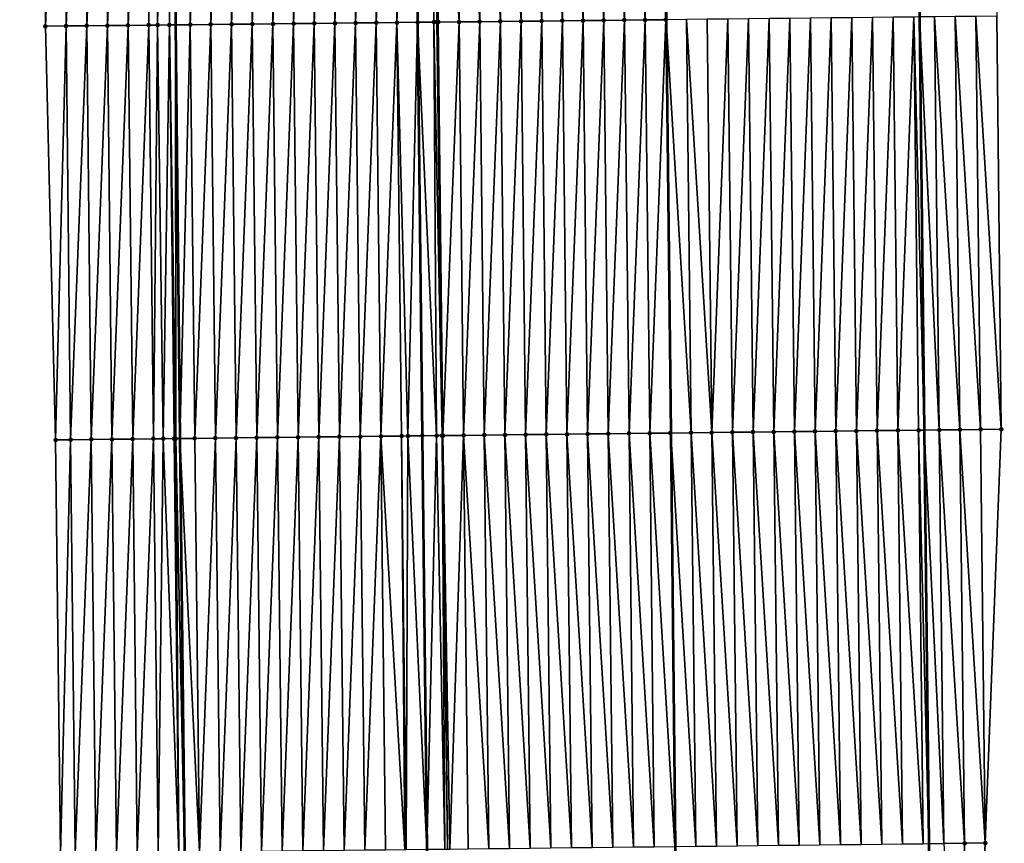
# Model space of a CAD drawing. Header units: feet. Extents: x 2010743 to 2022806, y 818705 to 837694.
# Tile 303 of 531: x 2011476 to 2011523, y 828614 to 828654. Entities that reach past the tile are written whole.
import ezdxf

# ---------------------------------------------------------------- set-up
doc = ezdxf.new("R2010")
doc.units = ezdxf.units.FT
doc.header["$MEASUREMENT"] = 0
for name, color, linetype, lineweight in [('EP_Travel Lane', 172, 'Continuous', 53), ('Road Shots', 141, 'Continuous', 100), ('STRIPING', 60, 'Continuous', 53)]:
    doc.layers.add(name, color=color, linetype=linetype, lineweight=lineweight)
doc.layers.add('I-77-MM17-21_NB-Surface-Border', color=7, linetype='Continuous')
doc.layers.add('I-77-MM17-21_NB-Surface-TIN', color=7, linetype='Continuous')

msp = doc.modelspace()

# ---------------------------------------------------------------- linework, layer by layer
at = {"layer": 'EP_Travel Lane'}
for points in [[(2011481.29, 828833.627, 315.768), (2011481.5, 828813.628, 315.686), (2011481.71, 828793.63, 315.586), (2011481.921, 828773.631, 315.463), (2011482.131, 828753.633, 315.33), (2011482.341, 828733.634, 315.213), (2011482.552, 828713.636, 315.109), (2011482.762, 828693.637, 314.973), (2011482.972, 828673.639, 314.851), (2011483.183, 828653.64, 314.731), (2011483.403, 828633.632, 314.596), (2011483.628, 828613.634, 314.485), (2011483.852, 828593.636, 314.357)], [(2011517.273, 828834.007, 315.552), (2011517.484, 828814.009, 315.422), (2011517.694, 828794.01, 315.3), (2011517.904, 828774.011, 315.195), (2011518.115, 828754.013, 315.09), (2011518.325, 828734.014, 314.955), (2011518.535, 828714.016, 314.822), (2011518.746, 828694.017, 314.711), (2011518.956, 828674.019, 314.608), (2011519.166, 828654.02, 314.496), (2011519.387, 828634.038, 314.374), (2011519.611, 828614.039, 314.261), (2011519.836, 828594.041, 314.15), (2011520.06, 828574.042, 314.037)]]:
    msp.add_polyline3d(points, dxfattribs=at)
at = {"layer": 'I-77-MM17-21_NB-Surface-Border', "color": 3, "linetype": 'Continuous', "lineweight": -3}
for points in [[(2011520, 828834.036, 315.468), (2011518.211, 828814.016, 315.402), (2011521.421, 828794.05, 315.191), (2011520.631, 828774.041, 315.12), (2011521.842, 828754.053, 314.967), (2011522.052, 828734.054, 314.832), (2011523.262, 828714.066, 314.672), (2011522.473, 828694.057, 314.592), (2011522.683, 828674.059, 314.49), (2011522.893, 828654.06, 314.371), (2011523.114, 828634.08, 314.249), (2011522.338, 828614.07, 314.18), (2011521.563, 828594.06, 314.098), (2011522.787, 828574.073, 313.943)], [(2011478.667, 828593.578, 314.272), (2011477.629, 828613.567, 314.386), (2011477.392, 828633.566, 314.497), (2011476.896, 828653.575, 314.604), (2011476.686, 828673.573, 314.721), (2011476.475, 828693.572, 314.833), (2011476.265, 828713.57, 314.976), (2011476.055, 828733.569, 315.069), (2011475.844, 828753.568, 315.173), (2011475.775, 828773.568, 315.3), (2011476.023, 828793.571, 315.436), (2011475.653, 828813.568, 315.523), (2011475.743, 828833.57, 315.62)]]:
    msp.add_polyline3d(points, dxfattribs=at)
at = {"layer": 'I-77-MM17-21_NB-Surface-TIN', "color": 128, "linetype": 'Continuous', "lineweight": -3}
for points in [[(2011476.896, 828653.575, 314.604), (2011477.686, 828673.584, 314.748), (2011476.686, 828673.573, 314.721)], [(2011476.896, 828653.575, 314.604), (2011477.896, 828653.585, 314.629), (2011477.686, 828673.584, 314.748)], [(2011477.896, 828653.585, 314.629), (2011478.685, 828673.594, 314.771), (2011477.686, 828673.584, 314.748)], [(2011477.896, 828653.585, 314.629), (2011478.896, 828653.596, 314.652), (2011478.685, 828673.594, 314.771)], [(2011478.896, 828653.596, 314.652), (2011479.685, 828673.604, 314.799), (2011478.685, 828673.594, 314.771)], [(2011478.896, 828653.596, 314.652), (2011479.896, 828653.606, 314.682), (2011479.685, 828673.604, 314.799)], [(2011479.896, 828653.606, 314.682), (2011480.685, 828673.615, 314.814), (2011479.685, 828673.604, 314.799)], [(2011479.896, 828653.606, 314.682), (2011480.896, 828653.616, 314.698), (2011480.685, 828673.615, 314.814)], [(2011480.896, 828653.616, 314.698), (2011481.685, 828673.625, 314.841), (2011480.685, 828673.615, 314.814)], [(2011480.896, 828653.616, 314.698), (2011481.896, 828653.627, 314.718), (2011481.685, 828673.625, 314.841)], [(2011481.896, 828653.627, 314.718), (2011482.097, 828673.629, 314.857), (2011481.685, 828673.625, 314.841)], [(2011481.896, 828653.627, 314.718), (2011482.324, 828653.631, 314.734), (2011482.097, 828673.629, 314.857)], [(2011482.324, 828653.631, 314.734), (2011482.685, 828673.636, 314.85), (2011482.097, 828673.629, 314.857)], [(2011482.324, 828653.631, 314.734), (2011482.896, 828653.637, 314.731), (2011482.685, 828673.636, 314.85)], [(2011482.896, 828653.637, 314.731), (2011482.972, 828673.639, 314.851), (2011482.685, 828673.636, 314.85)], [(2011482.896, 828653.637, 314.731), (2011483.183, 828653.64, 314.731), (2011482.972, 828673.639, 314.851)], [(2011483.685, 828673.646, 314.855), (2011482.972, 828673.639, 314.851), (2011483.183, 828653.64, 314.731)], [(2011483.896, 828653.648, 314.73), (2011483.685, 828673.646, 314.855), (2011483.183, 828653.64, 314.731)], [(2011483.896, 828653.648, 314.73), (2011484.685, 828673.657, 314.87), (2011483.685, 828673.646, 314.855)], [(2011483.896, 828653.648, 314.73), (2011484.895, 828653.658, 314.746), (2011484.685, 828673.657, 314.87)], [(2011484.895, 828653.658, 314.746), (2011485.685, 828673.667, 314.884), (2011484.685, 828673.657, 314.87)], [(2011484.895, 828653.658, 314.746), (2011485.895, 828653.669, 314.76), (2011485.685, 828673.667, 314.884)], [(2011485.895, 828653.669, 314.76), (2011486.685, 828673.678, 314.892), (2011485.685, 828673.667, 314.884)], [(2011485.895, 828653.669, 314.76), (2011486.895, 828653.679, 314.768), (2011486.685, 828673.678, 314.892)], [(2011486.895, 828653.679, 314.768), (2011487.685, 828673.688, 314.899), (2011486.685, 828673.678, 314.892)], [(2011486.895, 828653.679, 314.768), (2011487.895, 828653.689, 314.778), (2011487.685, 828673.688, 314.899)], [(2011487.895, 828653.689, 314.778), (2011488.685, 828673.698, 314.907), (2011487.685, 828673.688, 314.899)], [(2011487.895, 828653.689, 314.778), (2011488.895, 828653.7, 314.784), (2011488.685, 828673.698, 314.907)], [(2011488.895, 828653.7, 314.784), (2011489.685, 828673.709, 314.917), (2011488.685, 828673.698, 314.907)], [(2011488.895, 828653.7, 314.784), (2011489.895, 828653.71, 314.793), (2011489.685, 828673.709, 314.917)], [(2011489.895, 828653.71, 314.793), (2011490.685, 828673.719, 314.922), (2011489.685, 828673.709, 314.917)], [(2011489.895, 828653.71, 314.793), (2011490.895, 828653.721, 314.801), (2011490.685, 828673.719, 314.922)], [(2011490.895, 828653.721, 314.801), (2011491.685, 828673.73, 314.934), (2011490.685, 828673.719, 314.922)], [(2011490.895, 828653.721, 314.801), (2011491.895, 828653.731, 314.815), (2011491.685, 828673.73, 314.934)], [(2011491.895, 828653.731, 314.815), (2011492.685, 828673.74, 314.949), (2011491.685, 828673.73, 314.934)], [(2011491.895, 828653.731, 314.815), (2011492.895, 828653.742, 314.831), (2011492.685, 828673.74, 314.949)], [(2011492.895, 828653.742, 314.831), (2011493.685, 828673.751, 314.968), (2011492.685, 828673.74, 314.949)], [(2011492.895, 828653.742, 314.831), (2011493.895, 828653.752, 314.852), (2011493.685, 828673.751, 314.968)], [(2011493.895, 828653.752, 314.852), (2011494.685, 828673.761, 314.977), (2011493.685, 828673.751, 314.968)], [(2011493.895, 828653.752, 314.852), (2011494.895, 828653.763, 314.855), (2011494.685, 828673.761, 314.977)], [(2011495.434, 828673.769, 314.981), (2011494.685, 828673.761, 314.977), (2011494.895, 828653.763, 314.855)], [(2011495.679, 828653.771, 314.862), (2011495.434, 828673.769, 314.981), (2011494.895, 828653.763, 314.855)], [(2011495.679, 828653.771, 314.862), (2011495.559, 828673.77, 314.98), (2011495.434, 828673.769, 314.981)], [(2011495.83, 828653.772, 314.861), (2011495.685, 828673.772, 314.979), (2011495.559, 828673.77, 314.98)], [(2011495.679, 828653.771, 314.862), (2011495.83, 828653.772, 314.861), (2011495.559, 828673.77, 314.98)], [(2011496.895, 828653.784, 314.844), (2011496.684, 828673.782, 314.961), (2011495.685, 828673.772, 314.979)], [(2011495.895, 828653.773, 314.861), (2011496.895, 828653.784, 314.844), (2011495.685, 828673.772, 314.979)], [(2011495.83, 828653.772, 314.861), (2011495.895, 828653.773, 314.861), (2011495.685, 828673.772, 314.979)], [(2011497.895, 828653.794, 314.826), (2011497.684, 828673.793, 314.941), (2011496.684, 828673.782, 314.961)], [(2011496.895, 828653.784, 314.844), (2011497.895, 828653.794, 314.826), (2011496.684, 828673.782, 314.961)], [(2011498.895, 828653.805, 314.808), (2011498.684, 828673.804, 314.924), (2011497.684, 828673.793, 314.941)], [(2011497.895, 828653.794, 314.826), (2011498.895, 828653.805, 314.808), (2011497.684, 828673.793, 314.941)], [(2011499.895, 828653.816, 314.789), (2011499.684, 828673.814, 314.906), (2011498.684, 828673.804, 314.924)], [(2011498.895, 828653.805, 314.808), (2011499.895, 828653.816, 314.789), (2011498.684, 828673.804, 314.924)], [(2011500.895, 828653.826, 314.776), (2011500.684, 828673.825, 314.889), (2011499.684, 828673.814, 314.906)], [(2011499.895, 828653.816, 314.789), (2011500.895, 828653.826, 314.776), (2011499.684, 828673.814, 314.906)], [(2011501.895, 828653.837, 314.757), (2011501.684, 828673.835, 314.871), (2011500.684, 828673.825, 314.889)], [(2011500.895, 828653.826, 314.776), (2011501.895, 828653.837, 314.757), (2011500.684, 828673.825, 314.889)], [(2011502.894, 828653.847, 314.737), (2011502.684, 828673.846, 314.852), (2011501.684, 828673.835, 314.871)], [(2011501.895, 828653.837, 314.757), (2011502.894, 828653.847, 314.737), (2011501.684, 828673.835, 314.871)], [(2011503.894, 828653.858, 314.724), (2011503.684, 828673.857, 314.836), (2011502.684, 828673.846, 314.852)], [(2011502.894, 828653.847, 314.737), (2011503.894, 828653.858, 314.724), (2011502.684, 828673.846, 314.852)], [(2011504.894, 828653.869, 314.71), (2011504.684, 828673.867, 314.825), (2011503.684, 828673.857, 314.836)], [(2011503.894, 828653.858, 314.724), (2011504.894, 828653.869, 314.71), (2011503.684, 828673.857, 314.836)], [(2011505.894, 828653.879, 314.703), (2011505.684, 828673.878, 314.813), (2011504.684, 828673.867, 314.825)], [(2011504.894, 828653.869, 314.71), (2011505.894, 828653.879, 314.703), (2011504.684, 828673.867, 314.825)], [(2011506.894, 828653.89, 314.68), (2011506.684, 828673.888, 314.789), (2011505.684, 828673.878, 314.813)], [(2011505.894, 828653.879, 314.703), (2011506.894, 828653.89, 314.68), (2011505.684, 828673.878, 314.813)], [(2011506.894, 828653.89, 314.68), (2011506.918, 828653.89, 314.68), (2011506.684, 828673.888, 314.789)], [(2011523.114, 828634.08, 314.249), (2011522.893, 828654.06, 314.371), (2011521.893, 828654.049, 314.405)], [(2011477.392, 828633.566, 314.497), (2011477.896, 828653.585, 314.629), (2011476.896, 828653.575, 314.604)], [(2011477.392, 828633.566, 314.497), (2011478.117, 828633.574, 314.512), (2011477.896, 828653.585, 314.629)], [(2011478.117, 828633.574, 314.512), (2011478.896, 828653.596, 314.652), (2011477.896, 828653.585, 314.629)], [(2011478.117, 828633.574, 314.512), (2011479.117, 828633.585, 314.529), (2011478.896, 828653.596, 314.652)], [(2011479.117, 828633.585, 314.529), (2011479.896, 828653.606, 314.682), (2011478.896, 828653.596, 314.652)], [(2011479.117, 828633.585, 314.529), (2011480.116, 828633.596, 314.553), (2011479.896, 828653.606, 314.682)], [(2011480.116, 828633.596, 314.553), (2011480.896, 828653.616, 314.698), (2011479.896, 828653.606, 314.682)], [(2011480.116, 828633.596, 314.553), (2011481.116, 828633.607, 314.575), (2011480.896, 828653.616, 314.698)], [(2011481.116, 828633.607, 314.575), (2011481.896, 828653.627, 314.718), (2011480.896, 828653.616, 314.698)], [(2011481.116, 828633.607, 314.575), (2011482.116, 828633.618, 314.589), (2011481.896, 828653.627, 314.718)], [(2011482.116, 828633.618, 314.589), (2011482.324, 828653.631, 314.734), (2011481.896, 828653.627, 314.718)], [(2011482.116, 828633.618, 314.589), (2011482.591, 828633.623, 314.6), (2011482.324, 828653.631, 314.734)], [(2011482.591, 828633.623, 314.6), (2011482.896, 828653.637, 314.731), (2011482.324, 828653.631, 314.734)], [(2011482.591, 828633.623, 314.6), (2011483.116, 828633.629, 314.597), (2011482.896, 828653.637, 314.731)], [(2011483.198, 828633.63, 314.595), (2011483.183, 828653.64, 314.731), (2011482.896, 828653.637, 314.731)], [(2011483.116, 828633.629, 314.597), (2011483.198, 828633.63, 314.595), (2011482.896, 828653.637, 314.731)], [(2011483.896, 828653.648, 314.73), (2011483.183, 828653.64, 314.731), (2011483.403, 828633.632, 314.596)], [(2011483.198, 828633.63, 314.595), (2011483.403, 828633.632, 314.596), (2011483.183, 828653.64, 314.731)], [(2011484.116, 828633.64, 314.596), (2011483.896, 828653.648, 314.73), (2011483.403, 828633.632, 314.596)], [(2011484.116, 828633.64, 314.596), (2011484.895, 828653.658, 314.746), (2011483.896, 828653.648, 314.73)], [(2011484.116, 828633.64, 314.596), (2011485.116, 828633.651, 314.613), (2011484.895, 828653.658, 314.746)], [(2011485.116, 828633.651, 314.613), (2011485.895, 828653.669, 314.76), (2011484.895, 828653.658, 314.746)], [(2011485.116, 828633.651, 314.613), (2011486.116, 828633.663, 314.629), (2011485.895, 828653.669, 314.76)], [(2011486.116, 828633.663, 314.629), (2011486.895, 828653.679, 314.768), (2011485.895, 828653.669, 314.76)], [(2011486.116, 828633.663, 314.629), (2011487.116, 828633.674, 314.638), (2011486.895, 828653.679, 314.768)], [(2011487.116, 828633.674, 314.638), (2011487.895, 828653.689, 314.778), (2011486.895, 828653.679, 314.768)], [(2011487.116, 828633.674, 314.638), (2011488.116, 828633.685, 314.65), (2011487.895, 828653.689, 314.778)], [(2011488.116, 828633.685, 314.65), (2011488.895, 828653.7, 314.784), (2011487.895, 828653.689, 314.778)], [(2011488.116, 828633.685, 314.65), (2011489.116, 828633.696, 314.659), (2011488.895, 828653.7, 314.784)], [(2011489.116, 828633.696, 314.659), (2011489.895, 828653.71, 314.793), (2011488.895, 828653.7, 314.784)], [(2011489.116, 828633.696, 314.659), (2011490.116, 828633.707, 314.669), (2011489.895, 828653.71, 314.793)], [(2011490.116, 828633.707, 314.669), (2011490.895, 828653.721, 314.801), (2011489.895, 828653.71, 314.793)], [(2011490.116, 828633.707, 314.669), (2011491.116, 828633.718, 314.679), (2011490.895, 828653.721, 314.801)], [(2011491.116, 828633.718, 314.679), (2011491.895, 828653.731, 314.815), (2011490.895, 828653.721, 314.801)], [(2011491.116, 828633.718, 314.679), (2011492.116, 828633.729, 314.693), (2011491.895, 828653.731, 314.815)], [(2011492.116, 828633.729, 314.693), (2011492.895, 828653.742, 314.831), (2011491.895, 828653.731, 314.815)], [(2011492.116, 828633.729, 314.693), (2011493.116, 828633.74, 314.712), (2011492.895, 828653.742, 314.831)], [(2011493.116, 828633.74, 314.712), (2011493.895, 828653.752, 314.852), (2011492.895, 828653.742, 314.831)], [(2011493.116, 828633.74, 314.712), (2011494.116, 828633.752, 314.732), (2011493.895, 828653.752, 314.852)], [(2011494.425, 828633.755, 314.739), (2011494.895, 828653.763, 314.855), (2011493.895, 828653.752, 314.852)], [(2011494.116, 828633.752, 314.732), (2011494.425, 828633.755, 314.739), (2011493.895, 828653.752, 314.852)], [(2011494.425, 828633.755, 314.739), (2011495.116, 828633.763, 314.745), (2011494.895, 828653.763, 314.855)], [(2011495.814, 828633.771, 314.747), (2011495.679, 828653.771, 314.862), (2011494.895, 828653.763, 314.855)], [(2011495.814, 828633.771, 314.747), (2011494.895, 828653.763, 314.855), (2011495.116, 828633.763, 314.745)], [(2011496.074, 828633.773, 314.746), (2011495.83, 828653.772, 314.861), (2011495.679, 828653.771, 314.862)], [(2011495.814, 828633.771, 314.747), (2011496.074, 828633.773, 314.746), (2011495.679, 828653.771, 314.862)], [(2011496.074, 828633.773, 314.746), (2011495.895, 828653.773, 314.861), (2011495.83, 828653.772, 314.861)], [(2011496.115, 828633.774, 314.746), (2011496.895, 828653.784, 314.844), (2011495.895, 828653.773, 314.861)], [(2011496.074, 828633.773, 314.746), (2011496.115, 828633.774, 314.746), (2011495.895, 828653.773, 314.861)], [(2011496.115, 828633.774, 314.746), (2011497.115, 828633.785, 314.731), (2011496.895, 828653.784, 314.844)], [(2011497.115, 828633.785, 314.731), (2011497.895, 828653.794, 314.826), (2011496.895, 828653.784, 314.844)], [(2011497.115, 828633.785, 314.731), (2011498.115, 828633.797, 314.712), (2011497.895, 828653.794, 314.826)], [(2011498.115, 828633.797, 314.712), (2011498.895, 828653.805, 314.808), (2011497.895, 828653.794, 314.826)], [(2011498.115, 828633.797, 314.712), (2011499.115, 828633.808, 314.694), (2011498.895, 828653.805, 314.808)], [(2011499.115, 828633.808, 314.694), (2011499.895, 828653.816, 314.789), (2011498.895, 828653.805, 314.808)], [(2011499.115, 828633.808, 314.694), (2011500.115, 828633.819, 314.678), (2011499.895, 828653.816, 314.789)], [(2011500.115, 828633.819, 314.678), (2011500.895, 828653.826, 314.776), (2011499.895, 828653.816, 314.789)], [(2011500.115, 828633.819, 314.678), (2011501.115, 828633.831, 314.661), (2011500.895, 828653.826, 314.776)], [(2011501.115, 828633.831, 314.661), (2011501.895, 828653.837, 314.757), (2011500.895, 828653.826, 314.776)], [(2011501.115, 828633.831, 314.661), (2011502.115, 828633.842, 314.644), (2011501.895, 828653.837, 314.757)], [(2011502.115, 828633.842, 314.644), (2011502.894, 828653.847, 314.737), (2011501.895, 828653.837, 314.757)], [(2011502.115, 828633.842, 314.644), (2011503.115, 828633.853, 314.626), (2011502.894, 828653.847, 314.737)], [(2011503.115, 828633.853, 314.626), (2011503.894, 828653.858, 314.724), (2011502.894, 828653.847, 314.737)], [(2011503.115, 828633.853, 314.626), (2011504.115, 828633.865, 314.615), (2011503.894, 828653.858, 314.724)], [(2011504.115, 828633.865, 314.615), (2011504.894, 828653.869, 314.71), (2011503.894, 828653.858, 314.724)], [(2011504.115, 828633.865, 314.615), (2011505.115, 828633.876, 314.604), (2011504.894, 828653.869, 314.71)], [(2011505.115, 828633.876, 314.604), (2011505.894, 828653.879, 314.703), (2011504.894, 828653.869, 314.71)], [(2011505.115, 828633.876, 314.604), (2011506.115, 828633.887, 314.596), (2011505.894, 828653.879, 314.703)], [(2011506.115, 828633.887, 314.596), (2011506.894, 828653.89, 314.68), (2011505.894, 828653.879, 314.703)], [(2011506.115, 828633.887, 314.596), (2011507.115, 828633.898, 314.581), (2011506.894, 828653.89, 314.68)], [(2011506.894, 828653.89, 314.68), (2011507.132, 828633.899, 314.581), (2011506.918, 828653.89, 314.68)], [(2011507.115, 828633.898, 314.581), (2011507.132, 828633.899, 314.581), (2011506.894, 828653.89, 314.68)], [(2011508.115, 828633.91, 314.565), (2011507.894, 828653.9, 314.671), (2011506.918, 828653.89, 314.68)], [(2011508.115, 828633.91, 314.565), (2011506.918, 828653.89, 314.68), (2011507.132, 828633.899, 314.581)], [(2011509.115, 828633.921, 314.541), (2011508.894, 828653.911, 314.644), (2011507.894, 828653.9, 314.671)], [(2011508.115, 828633.91, 314.565), (2011509.115, 828633.921, 314.541), (2011507.894, 828653.9, 314.671)], [(2011509.115, 828633.921, 314.541), (2011509.894, 828653.922, 314.627), (2011508.894, 828653.911, 314.644)], [(2011509.115, 828633.921, 314.541), (2011510.115, 828633.933, 314.525), (2011509.894, 828653.922, 314.627)], [(2011510.115, 828633.933, 314.525), (2011510.894, 828653.932, 314.615), (2011509.894, 828653.922, 314.627)], [(2011510.115, 828633.933, 314.525), (2011511.115, 828633.944, 314.509), (2011510.894, 828653.932, 314.615)], [(2011511.115, 828633.944, 314.509), (2011511.894, 828653.943, 314.601), (2011510.894, 828653.932, 314.615)], [(2011511.115, 828633.944, 314.509), (2011512.114, 828633.955, 314.492), (2011511.894, 828653.943, 314.601)], [(2011512.114, 828633.955, 314.492), (2011512.894, 828653.954, 314.589), (2011511.894, 828653.943, 314.601)], [(2011512.114, 828633.955, 314.492), (2011513.114, 828633.966, 314.478), (2011512.894, 828653.954, 314.589)], [(2011513.114, 828633.966, 314.478), (2011513.894, 828653.964, 314.578), (2011512.894, 828653.954, 314.589)], [(2011513.114, 828633.966, 314.478), (2011514.114, 828633.978, 314.465), (2011513.894, 828653.964, 314.578)], [(2011514.114, 828633.978, 314.465), (2011514.894, 828653.975, 314.568), (2011513.894, 828653.964, 314.578)], [(2011514.114, 828633.978, 314.465), (2011515.114, 828633.989, 314.453), (2011514.894, 828653.975, 314.568)], [(2011515.114, 828633.989, 314.453), (2011515.894, 828653.985, 314.555), (2011514.894, 828653.975, 314.568)], [(2011515.114, 828633.989, 314.453), (2011516.114, 828634, 314.441), (2011515.894, 828653.985, 314.555)], [(2011516.114, 828634, 314.441), (2011516.894, 828653.996, 314.543), (2011515.894, 828653.985, 314.555)], [(2011516.114, 828634, 314.441), (2011517.114, 828634.012, 314.426), (2011516.894, 828653.996, 314.543)], [(2011517.114, 828634.012, 314.426), (2011517.894, 828654.006, 314.531), (2011516.894, 828653.996, 314.543)], [(2011517.114, 828634.012, 314.426), (2011518.114, 828634.023, 314.407), (2011517.894, 828654.006, 314.531)], [(2011518.114, 828634.023, 314.407), (2011518.894, 828654.017, 314.507), (2011517.894, 828654.006, 314.531)], [(2011518.114, 828634.023, 314.407), (2011519.114, 828634.034, 314.382), (2011518.894, 828654.017, 314.507)], [(2011518.894, 828654.017, 314.507), (2011519.387, 828634.038, 314.374), (2011519.166, 828654.02, 314.496)], [(2011519.114, 828634.034, 314.382), (2011519.387, 828634.038, 314.374), (2011518.894, 828654.017, 314.507)], [(2011520.114, 828634.046, 314.35), (2011519.894, 828654.028, 314.468), (2011519.166, 828654.02, 314.496)], [(2011520.114, 828634.046, 314.35), (2011519.166, 828654.02, 314.496), (2011519.387, 828634.038, 314.374)], [(2011521.114, 828634.057, 314.315), (2011520.893, 828654.039, 314.439), (2011519.894, 828654.028, 314.468)], [(2011520.114, 828634.046, 314.35), (2011521.114, 828634.057, 314.315), (2011519.894, 828654.028, 314.468)], [(2011522.114, 828634.069, 314.282), (2011521.893, 828654.049, 314.405), (2011520.893, 828654.039, 314.439)], [(2011521.114, 828634.057, 314.315), (2011522.114, 828634.069, 314.282), (2011520.893, 828654.039, 314.439)], [(2011522.114, 828634.069, 314.282), (2011523.114, 828634.08, 314.249), (2011521.893, 828654.049, 314.405)], [(2011522.338, 828614.07, 314.18), (2011522.114, 828634.069, 314.282), (2011521.114, 828634.057, 314.315)], [(2011522.338, 828614.07, 314.18), (2011523.114, 828634.08, 314.249), (2011522.114, 828634.069, 314.282)], [(2011479.341, 828613.586, 314.419), (2011480.116, 828633.596, 314.553), (2011479.117, 828633.585, 314.529)], [(2011479.341, 828613.586, 314.419), (2011480.341, 828613.597, 314.447), (2011480.116, 828633.596, 314.553)], [(2011480.341, 828613.597, 314.447), (2011481.116, 828633.607, 314.575), (2011480.116, 828633.596, 314.553)], [(2011480.341, 828613.597, 314.447), (2011481.341, 828613.608, 314.471), (2011481.116, 828633.607, 314.575)], [(2011481.341, 828613.608, 314.471), (2011482.116, 828633.618, 314.589), (2011481.116, 828633.607, 314.575)], [(2011481.341, 828613.608, 314.471), (2011482.341, 828613.619, 314.488), (2011482.116, 828633.618, 314.589)], [(2011482.341, 828613.619, 314.488), (2011482.591, 828633.623, 314.6), (2011482.116, 828633.618, 314.589)], [(2011482.341, 828613.619, 314.488), (2011483.341, 828613.631, 314.485), (2011482.591, 828633.623, 314.6)], [(2011483.341, 828613.631, 314.485), (2011483.116, 828633.629, 314.597), (2011482.591, 828633.623, 314.6)], [(2011483.341, 828613.631, 314.485), (2011483.198, 828633.63, 314.595), (2011483.116, 828633.629, 314.597)], [(2011483.198, 828633.63, 314.595), (2011483.628, 828613.634, 314.485), (2011483.403, 828633.632, 314.596)], [(2011483.341, 828613.631, 314.485), (2011483.628, 828613.634, 314.485), (2011483.198, 828633.63, 314.595)], [(2011484.341, 828613.642, 314.484), (2011484.116, 828633.64, 314.596), (2011483.403, 828633.632, 314.596)], [(2011484.341, 828613.642, 314.484), (2011483.403, 828633.632, 314.596), (2011483.628, 828613.634, 314.485)], [(2011484.341, 828613.642, 314.484), (2011485.116, 828633.651, 314.613), (2011484.116, 828633.64, 314.596)], [(2011484.341, 828613.642, 314.484), (2011485.341, 828613.653, 314.497), (2011485.116, 828633.651, 314.613)], [(2011485.341, 828613.653, 314.497), (2011486.116, 828633.663, 314.629), (2011485.116, 828633.651, 314.613)], [(2011485.341, 828613.653, 314.497), (2011486.34, 828613.664, 314.513), (2011486.116, 828633.663, 314.629)], [(2011486.34, 828613.664, 314.513), (2011487.116, 828633.674, 314.638), (2011486.116, 828633.663, 314.629)], [(2011486.34, 828613.664, 314.513), (2011487.34, 828613.675, 314.526), (2011487.116, 828633.674, 314.638)], [(2011487.34, 828613.675, 314.526), (2011488.116, 828633.685, 314.65), (2011487.116, 828633.674, 314.638)], [(2011487.34, 828613.675, 314.526), (2011488.34, 828613.686, 314.539), (2011488.116, 828633.685, 314.65)], [(2011488.34, 828613.686, 314.539), (2011489.116, 828633.696, 314.659), (2011488.116, 828633.685, 314.65)], [(2011488.34, 828613.686, 314.539), (2011489.34, 828613.698, 314.549), (2011489.116, 828633.696, 314.659)], [(2011489.34, 828613.698, 314.549), (2011490.116, 828633.707, 314.669), (2011489.116, 828633.696, 314.659)], [(2011489.34, 828613.698, 314.549), (2011490.34, 828613.709, 314.56), (2011490.116, 828633.707, 314.669)], [(2011490.34, 828613.709, 314.56), (2011491.116, 828633.718, 314.679), (2011490.116, 828633.707, 314.669)], [(2011490.34, 828613.709, 314.56), (2011491.34, 828613.72, 314.57), (2011491.116, 828633.718, 314.679)], [(2011491.34, 828613.72, 314.57), (2011492.116, 828633.729, 314.693), (2011491.116, 828633.718, 314.679)], [(2011491.34, 828613.72, 314.57), (2011492.34, 828613.731, 314.584), (2011492.116, 828633.729, 314.693)], [(2011492.34, 828613.731, 314.584), (2011493.116, 828633.74, 314.712), (2011492.116, 828633.729, 314.693)], [(2011492.34, 828613.731, 314.584), (2011493.34, 828613.742, 314.603), (2011493.116, 828633.74, 314.712)], [(2011494.27, 828613.752, 314.621), (2011494.116, 828633.752, 314.732), (2011493.116, 828633.74, 314.712)], [(2011493.34, 828613.742, 314.603), (2011494.27, 828613.752, 314.621), (2011493.116, 828633.74, 314.712)], [(2011494.34, 828613.753, 314.622), (2011494.425, 828633.755, 314.739), (2011494.116, 828633.752, 314.732)], [(2011494.27, 828613.752, 314.621), (2011494.34, 828613.753, 314.622), (2011494.116, 828633.752, 314.732)], [(2011494.34, 828613.753, 314.622), (2011495.34, 828613.764, 314.627), (2011494.425, 828633.755, 314.739)], [(2011494.425, 828633.755, 314.739), (2011495.34, 828613.764, 314.627), (2011495.116, 828633.763, 314.745)], [(2011495.814, 828633.771, 314.747), (2011495.116, 828633.763, 314.745), (2011495.34, 828613.764, 314.627)], [(2011496.203, 828613.774, 314.631), (2011495.814, 828633.771, 314.747), (2011495.34, 828613.764, 314.627)], [(2011496.203, 828613.774, 314.631), (2011496.074, 828633.773, 314.746), (2011495.814, 828633.771, 314.747)], [(2011496.34, 828613.775, 314.631), (2011496.115, 828633.774, 314.746), (2011496.074, 828633.773, 314.746)], [(2011496.203, 828613.774, 314.631), (2011496.34, 828613.775, 314.631), (2011496.074, 828633.773, 314.746)], [(2011496.452, 828613.777, 314.63), (2011497.115, 828633.785, 314.731), (2011496.115, 828633.774, 314.746)], [(2011496.34, 828613.775, 314.631), (2011496.452, 828613.777, 314.63), (2011496.115, 828633.774, 314.746)], [(2011496.452, 828613.777, 314.63), (2011497.34, 828613.787, 314.62), (2011497.115, 828633.785, 314.731)], [(2011498.34, 828613.798, 314.606), (2011498.115, 828633.797, 314.712), (2011497.115, 828633.785, 314.731)], [(2011497.34, 828613.787, 314.62), (2011498.34, 828613.798, 314.606), (2011497.115, 828633.785, 314.731)], [(2011499.34, 828613.809, 314.588), (2011499.115, 828633.808, 314.694), (2011498.115, 828633.797, 314.712)], [(2011498.34, 828613.798, 314.606), (2011499.34, 828613.809, 314.588), (2011498.115, 828633.797, 314.712)], [(2011500.34, 828613.821, 314.57), (2011500.115, 828633.819, 314.678), (2011499.115, 828633.808, 314.694)], [(2011499.34, 828613.809, 314.588), (2011500.34, 828613.821, 314.57), (2011499.115, 828633.808, 314.694)], [(2011501.34, 828613.832, 314.555), (2011501.115, 828633.831, 314.661), (2011500.115, 828633.819, 314.678)], [(2011500.34, 828613.821, 314.57), (2011501.34, 828613.832, 314.555), (2011500.115, 828633.819, 314.678)], [(2011502.339, 828613.843, 314.537), (2011502.115, 828633.842, 314.644), (2011501.115, 828633.831, 314.661)], [(2011501.34, 828613.832, 314.555), (2011502.339, 828613.843, 314.537), (2011501.115, 828633.831, 314.661)], [(2011503.339, 828613.855, 314.52), (2011503.115, 828633.853, 314.626), (2011502.115, 828633.842, 314.644)], [(2011502.339, 828613.843, 314.537), (2011503.339, 828613.855, 314.52), (2011502.115, 828633.842, 314.644)], [(2011504.339, 828613.866, 314.506), (2011504.115, 828633.865, 314.615), (2011503.115, 828633.853, 314.626)], [(2011503.339, 828613.855, 314.52), (2011504.339, 828613.866, 314.506), (2011503.115, 828633.853, 314.626)], [(2011505.339, 828613.877, 314.497), (2011505.115, 828633.876, 314.604), (2011504.115, 828633.865, 314.615)], [(2011504.339, 828613.866, 314.506), (2011505.339, 828613.877, 314.497), (2011504.115, 828633.865, 314.615)], [(2011506.339, 828613.889, 314.487), (2011506.115, 828633.887, 314.596), (2011505.115, 828633.876, 314.604)], [(2011505.339, 828613.877, 314.497), (2011506.339, 828613.889, 314.487), (2011505.115, 828633.876, 314.604)], [(2011507.339, 828613.9, 314.469), (2011507.115, 828633.898, 314.581), (2011506.115, 828633.887, 314.596)], [(2011506.339, 828613.889, 314.487), (2011507.339, 828613.9, 314.469), (2011506.115, 828633.887, 314.596)], [(2011507.115, 828633.898, 314.581), (2011507.346, 828613.9, 314.469), (2011507.132, 828633.899, 314.581)], [(2011507.339, 828613.9, 314.469), (2011507.346, 828613.9, 314.469), (2011507.115, 828633.898, 314.581)], [(2011508.339, 828613.911, 314.456), (2011508.115, 828633.91, 314.565), (2011507.132, 828633.899, 314.581)], [(2011508.339, 828613.911, 314.456), (2011507.132, 828633.899, 314.581), (2011507.346, 828613.9, 314.469)], [(2011509.339, 828613.923, 314.434), (2011509.115, 828633.921, 314.541), (2011508.115, 828633.91, 314.565)], [(2011508.339, 828613.911, 314.456), (2011509.339, 828613.923, 314.434), (2011508.115, 828633.91, 314.565)], [(2011510.339, 828613.934, 314.412), (2011510.115, 828633.933, 314.525), (2011509.115, 828633.921, 314.541)], [(2011509.339, 828613.923, 314.434), (2011510.339, 828613.934, 314.412), (2011509.115, 828633.921, 314.541)], [(2011511.339, 828613.945, 314.393), (2011511.115, 828633.944, 314.509), (2011510.115, 828633.933, 314.525)], [(2011510.339, 828613.934, 314.412), (2011511.339, 828613.945, 314.393), (2011510.115, 828633.933, 314.525)], [(2011512.339, 828613.957, 314.38), (2011512.114, 828633.955, 314.492), (2011511.115, 828633.944, 314.509)], [(2011511.339, 828613.945, 314.393), (2011512.339, 828613.957, 314.38), (2011511.115, 828633.944, 314.509)], [(2011513.339, 828613.968, 314.368), (2011513.114, 828633.966, 314.478), (2011512.114, 828633.955, 314.492)], [(2011512.339, 828613.957, 314.38), (2011513.339, 828613.968, 314.368), (2011512.114, 828633.955, 314.492)], [(2011514.339, 828613.979, 314.357), (2011514.114, 828633.978, 314.465), (2011513.114, 828633.966, 314.478)], [(2011513.339, 828613.968, 314.368), (2011514.339, 828613.979, 314.357), (2011513.114, 828633.966, 314.478)], [(2011515.339, 828613.991, 314.346), (2011515.114, 828633.989, 314.453), (2011514.114, 828633.978, 314.465)], [(2011514.339, 828613.979, 314.357), (2011515.339, 828613.991, 314.346), (2011514.114, 828633.978, 314.465)], [(2011516.339, 828614.002, 314.331), (2011516.114, 828634, 314.441), (2011515.114, 828633.989, 314.453)], [(2011515.339, 828613.991, 314.346), (2011516.339, 828614.002, 314.331), (2011515.114, 828633.989, 314.453)], [(2011517.339, 828614.013, 314.315), (2011517.114, 828634.012, 314.426), (2011516.114, 828634, 314.441)], [(2011516.339, 828614.002, 314.331), (2011517.339, 828614.013, 314.315), (2011516.114, 828634, 314.441)], [(2011518.338, 828614.025, 314.297), (2011518.114, 828634.023, 314.407), (2011517.114, 828634.012, 314.426)], [(2011517.339, 828614.013, 314.315), (2011518.338, 828614.025, 314.297), (2011517.114, 828634.012, 314.426)], [(2011519.338, 828614.036, 314.27), (2011519.114, 828634.034, 314.382), (2011518.114, 828634.023, 314.407)], [(2011518.338, 828614.025, 314.297), (2011519.338, 828614.036, 314.27), (2011518.114, 828634.023, 314.407)], [(2011519.114, 828634.034, 314.382), (2011519.611, 828614.039, 314.261), (2011519.387, 828634.038, 314.374)], [(2011519.338, 828614.036, 314.27), (2011519.611, 828614.039, 314.261), (2011519.114, 828634.034, 314.382)], [(2011520.338, 828614.047, 314.239), (2011520.114, 828634.046, 314.35), (2011519.387, 828634.038, 314.374)], [(2011520.338, 828614.047, 314.239), (2011519.387, 828634.038, 314.374), (2011519.611, 828614.039, 314.261)], [(2011521.338, 828614.059, 314.21), (2011521.114, 828634.057, 314.315), (2011520.114, 828634.046, 314.35)], [(2011520.338, 828614.047, 314.239), (2011521.338, 828614.059, 314.21), (2011520.114, 828634.046, 314.35)], [(2011521.338, 828614.059, 314.21), (2011522.338, 828614.07, 314.18), (2011521.114, 828634.057, 314.315)], [(2011477.629, 828613.567, 314.386), (2011478.117, 828633.574, 314.512), (2011477.392, 828633.566, 314.497)], [(2011477.629, 828613.567, 314.386), (2011478.341, 828613.575, 314.401), (2011478.117, 828633.574, 314.512)], [(2011478.341, 828613.575, 314.401), (2011479.117, 828633.585, 314.529), (2011478.117, 828633.574, 314.512)], [(2011478.341, 828613.575, 314.401), (2011479.341, 828613.586, 314.419), (2011479.117, 828633.585, 314.529)], [(2011521.563, 828594.06, 314.098), (2011522.338, 828614.07, 314.18), (2011521.338, 828614.059, 314.21)], [(2011521.563, 828594.06, 314.098), (2011521.338, 828614.059, 314.21), (2011520.338, 828614.047, 314.239)]]:
    msp.add_3dface(points, dxfattribs=at)
at = {"layer": 'Road Shots', "lineweight": 100}
for p in [(2011477.896, 828653.585, 314.629), (2011478.896, 828653.596, 314.652), (2011479.896, 828653.606, 314.682), (2011480.896, 828653.616, 314.698), (2011481.896, 828653.627, 314.718), (2011482.324, 828653.631, 314.734), (2011482.896, 828653.637, 314.731), (2011483.896, 828653.648, 314.73), (2011484.895, 828653.658, 314.746), (2011485.895, 828653.669, 314.76), (2011486.895, 828653.679, 314.768), (2011487.895, 828653.689, 314.778), (2011488.895, 828653.7, 314.784), (2011489.895, 828653.71, 314.793), (2011490.895, 828653.721, 314.801), (2011491.895, 828653.731, 314.815), (2011492.895, 828653.742, 314.831), (2011493.895, 828653.752, 314.852), (2011494.895, 828653.763, 314.855), (2011495.679, 828653.771, 314.862), (2011495.83, 828653.772, 314.861), (2011495.895, 828653.773, 314.861), (2011496.895, 828653.784, 314.844), (2011497.895, 828653.794, 314.826), (2011498.895, 828653.805, 314.808), (2011499.895, 828653.816, 314.789), (2011500.895, 828653.826, 314.776), (2011501.895, 828653.837, 314.757), (2011502.894, 828653.847, 314.737), (2011503.894, 828653.858, 314.724), (2011504.894, 828653.869, 314.71), (2011505.894, 828653.879, 314.703), (2011506.894, 828653.89, 314.68), (2011476.896, 828653.575, 314.604), (2011522.114, 828634.069, 314.282), (2011523.114, 828634.08, 314.249), (2011480.116, 828633.596, 314.553), (2011481.116, 828633.607, 314.575), (2011482.116, 828633.618, 314.589), (2011482.591, 828633.623, 314.6), (2011483.116, 828633.629, 314.597), (2011483.198, 828633.63, 314.595), (2011484.116, 828633.64, 314.596), (2011485.116, 828633.651, 314.613), (2011486.116, 828633.663, 314.629), (2011487.116, 828633.674, 314.638), (2011488.116, 828633.685, 314.65), (2011489.116, 828633.696, 314.659), (2011490.116, 828633.707, 314.669), (2011491.116, 828633.718, 314.679), (2011492.116, 828633.729, 314.693), (2011493.116, 828633.74, 314.712), (2011494.116, 828633.752, 314.732), (2011494.425, 828633.755, 314.739), (2011495.116, 828633.763, 314.745), (2011495.814, 828633.771, 314.747), (2011496.074, 828633.773, 314.746), (2011496.115, 828633.774, 314.746), (2011497.115, 828633.785, 314.731), (2011498.115, 828633.797, 314.712), (2011499.115, 828633.808, 314.694), (2011500.115, 828633.819, 314.678), (2011501.115, 828633.831, 314.661), (2011502.115, 828633.842, 314.644), (2011503.115, 828633.853, 314.626), (2011504.115, 828633.865, 314.615), (2011505.115, 828633.876, 314.604), (2011506.115, 828633.887, 314.596), (2011507.115, 828633.898, 314.581), (2011508.115, 828633.91, 314.565), (2011509.115, 828633.921, 314.541), (2011510.115, 828633.933, 314.525), (2011511.115, 828633.944, 314.509), (2011512.114, 828633.955, 314.492), (2011513.114, 828633.966, 314.478), (2011514.114, 828633.978, 314.465), (2011515.114, 828633.989, 314.453), (2011516.114, 828634, 314.441), (2011517.114, 828634.012, 314.426), (2011518.114, 828634.023, 314.407), (2011519.114, 828634.034, 314.382), (2011520.114, 828634.046, 314.35), (2011521.114, 828634.057, 314.315), (2011477.392, 828633.566, 314.497), (2011478.117, 828633.574, 314.512), (2011479.117, 828633.585, 314.529), (2011522.338, 828614.07, 314.18), (2011521.338, 828614.059, 314.21)]:
    msp.add_point(p, dxfattribs=at)
at = {"layer": 'STRIPING'}
for points in [[(2011493.002, 828833.749, 315.937), (2011493.212, 828813.751, 315.839), (2011493.423, 828793.752, 315.732), (2011493.633, 828773.754, 315.612), (2011493.843, 828753.755, 315.456), (2011494.054, 828733.757, 315.339), (2011494.264, 828713.758, 315.24), (2011494.474, 828693.76, 315.076), (2011494.685, 828673.761, 314.977), (2011494.895, 828653.763, 314.855), (2011495.116, 828633.763, 314.745), (2011495.34, 828613.764, 314.627), (2011495.564, 828593.766, 314.492)], [(2011505.025, 828833.877, 315.782), (2011505.236, 828813.878, 315.658), (2011505.446, 828793.88, 315.552), (2011505.656, 828773.881, 315.419), (2011505.867, 828753.883, 315.253), (2011506.077, 828733.884, 315.149), (2011506.287, 828713.886, 315.058), (2011506.498, 828693.887, 314.89), (2011506.708, 828673.889, 314.789), (2011506.918, 828653.89, 314.68), (2011507.132, 828633.899, 314.581), (2011507.346, 828613.9, 314.469), (2011507.56, 828593.902, 314.343), (2011507.774, 828573.903, 314.218)]]:
    msp.add_polyline3d(points, dxfattribs=at)

doc.saveas('drawing.dxf')
